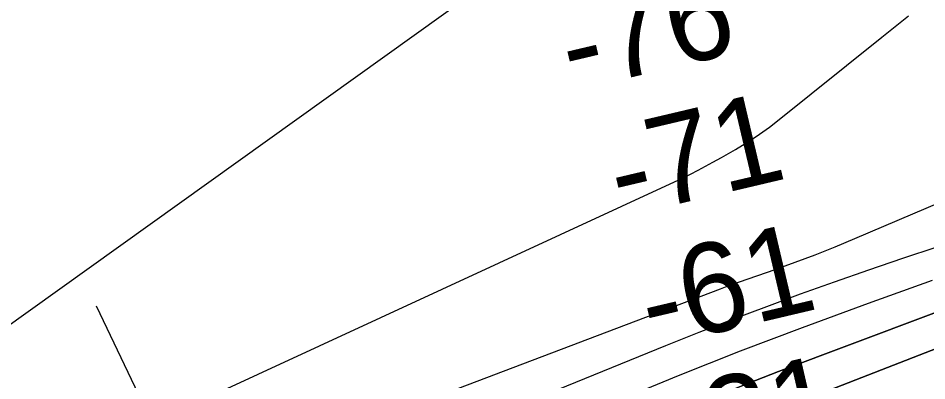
# Model space of a CAD drawing. Extents: x 3855477 to 3893699, y 299188 to 325115.
# Drawn here: x 3879774 to 3880452, y 317876 to 318147 of the extents above; entities that cross this region are included whole.
import ezdxf

# ---------------------------------------------------------------- set-up
doc = ezdxf.new("R2010")
doc.units = 0
for name, color, linetype in [('V-RIVR-RANG', 7, 'Continuous'), ('V-TOPO-DPTH', 7, 'Continuous'), ('V-TOPO-MAJR', 7, 'Continuous'), ('V-TOPO-MINR', 7, 'Continuous')]:
    doc.layers.add(name, color=color, linetype=linetype)

msp = doc.modelspace()

# ---------------------------------------------------------------- linework, layer by layer
at = {"layer": 'V-RIVR-RANG'}
msp.add_line((3880161.4, 317246.95), (3879832.82, 317932.25), dxfattribs=at)
at = {"layer": 'V-TOPO-DPTH'}
for points in [[(3880641.23, 317971.58), (3880384.7, 317871.62), (3880376.72, 317868.48), (3880368.75, 317865.3), (3880360.8, 317862.07), (3880352.87, 317858.8), (3880343.09, 317854.73), (3880340.07, 317853.43), (3880337.08, 317852.07), (3880334.12, 317850.64), (3880329.73, 317848.38), (3880327.55, 317847.24), (3880323.19, 317844.96), (3880321.01, 317843.82), (3880168.66, 317764.14), (3880090.04, 317723.7), (3880011.07, 317683.97), (3879931.57, 317645.32), (3879851.71, 317607.38), (3879649.09, 317512.78)], [(3879649.09, 317512.78), (3879851.71, 317607.38), (3879931.57, 317645.32), (3880011.07, 317683.97), (3880090.04, 317723.7), (3880168.66, 317764.14), (3880321.01, 317843.82), (3880323.19, 317844.96), (3880327.55, 317847.24), (3880329.73, 317848.38), (3880334.12, 317850.64), (3880337.08, 317852.07), (3880340.07, 317853.43), (3880343.09, 317854.73), (3880352.87, 317858.8), (3880360.8, 317862.07), (3880368.75, 317865.3), (3880376.72, 317868.48), (3880384.7, 317871.62), (3880641.23, 317971.58)], [(3879770.93, 317639.32), (3879795.62, 317652.82), (3879820.29, 317666.37), (3879844.98, 317679.88), (3879869.7, 317693.32), (3879894.46, 317706.71), (3879950.06, 317736.68), (3880003.03, 317764.18), (3880056.54, 317790.54), (3880110.85, 317815.21), (3880165.7, 317838.75), (3880267.07, 317880.38), (3880290.08, 317889.68), (3880313.16, 317898.8), (3880336.34, 317907.66), (3880359.58, 317916.35), (3880408.64, 317934.37), (3880456.57, 317951.63)], [(3879770.93, 317639.32), (3879795.62, 317652.82), (3879820.29, 317666.37), (3879844.98, 317679.88), (3879869.7, 317693.32), (3879894.46, 317706.71), (3879950.06, 317736.68), (3880003.03, 317764.18), (3880056.54, 317790.54), (3880110.85, 317815.21), (3880165.7, 317838.75), (3880267.07, 317880.38), (3880290.08, 317889.68), (3880313.16, 317898.8), (3880336.34, 317907.66), (3880359.58, 317916.35), (3880408.64, 317934.37), (3880456.57, 317951.63)], [(3880510.51, 317946.92), (3880341.6, 317883.35), (3880330.17, 317878.98), (3880318.77, 317874.54), (3880307.42, 317869.98), (3880296.09, 317865.34), (3880250.73, 317846.52), (3880222.74, 317834.44), (3880194.99, 317821.85), (3880167.59, 317808.49), (3880140.44, 317794.63), (3880113.49, 317780.34), (3880086.56, 317766), (3880059.68, 317751.59), (3880032.82, 317737.13), (3879982.53, 317709.96), (3879930.39, 317682.16), (3879878.06, 317654.74), (3879825.44, 317627.88), (3879772.63, 317601.4)], [(3880510.51, 317946.92), (3880341.6, 317883.35), (3880330.17, 317878.98), (3880318.77, 317874.54), (3880307.42, 317869.98), (3880296.09, 317865.34), (3880250.73, 317846.52), (3880222.74, 317834.44), (3880194.99, 317821.85), (3880167.59, 317808.49), (3880140.44, 317794.63), (3880113.49, 317780.34), (3880086.56, 317766), (3880059.68, 317751.59), (3880032.82, 317737.13), (3879982.53, 317709.96), (3879930.39, 317682.16), (3879878.06, 317654.74), (3879825.44, 317627.88), (3879772.63, 317601.4)]]:
    msp.add_lwpolyline(points, dxfattribs=at)
at = {"layer": 'V-TOPO-MAJR'}
msp.add_lwpolyline([(3879765.57, 317680.85), (3879841.43, 317720.88), (3879918.15, 317759.12), (3879996.15, 317794.66), (3880075.01, 317828.41), (3880257.56, 317902.78), (3880282.55, 317912.78), (3880307.63, 317922.57), (3880332.83, 317932.04), (3880358.1, 317941.3), (3880383.48, 317950.31), (3880408.89, 317959.2), (3880434.36, 317967.9), (3880459.88, 317976.49)], dxfattribs=at)
at = {"layer": 'V-TOPO-MINR'}
for points in [[(3880224.69, 318245.34), (3878946.87, 317330.1), (3878838.57, 317253.65), (3878822.48, 317242.05), (3878806.54, 317230.25), (3878790.83, 317218.15), (3878775.29, 317205.83), (3878752.62, 317187.52), (3878725.99, 317165.75), (3878699.53, 317143.77), (3878673.32, 317121.48), (3878647.29, 317098.98), (3878540.45, 317005.56), (3878531.77, 316997.92), (3878523.12, 316990.23), (3878514.52, 316982.49), (3878198.18, 316645.4)], [(3879590.37, 317713.8), (3880270.48, 318027.86), (3880276.08, 318030.69), (3880281.65, 318033.58), (3880287.18, 318036.53), (3880292.69, 318039.54), (3880298.98, 318043.03), (3880304.27, 318046.03), (3880309.54, 318049.09), (3880314.74, 318052.23), (3880319.92, 318055.43), (3880325.01, 318058.76), (3880330.01, 318062.21), (3880334.9, 318065.82), (3880339.71, 318069.54), (3880418.67, 318132.82), (3880438.62, 318148.92)], [(3879751.58, 317737.65), (3880298.44, 317945.22), (3880301.97, 317946.53), (3880305.52, 317947.81), (3880309.08, 317949.06), (3880312.63, 317950.31), (3880339.17, 317959.59), (3880354.15, 317965), (3880369.07, 317970.61), (3880383.86, 317976.51), (3880398.58, 317982.61), (3880569.73, 318055.52)], [(3879649.09, 317512.78), (3879851.71, 317607.38), (3879931.57, 317645.32), (3880011.07, 317683.97), (3880090.04, 317723.7), (3880168.66, 317764.14), (3880321.01, 317843.82), (3880323.19, 317844.96), (3880327.55, 317847.24), (3880329.73, 317848.38), (3880334.12, 317850.64), (3880337.08, 317852.07), (3880340.07, 317853.43), (3880343.09, 317854.73), (3880352.87, 317858.8), (3880360.8, 317862.07), (3880368.75, 317865.3), (3880376.72, 317868.48), (3880384.7, 317871.62), (3880641.23, 317971.58)], [(3879770.93, 317639.32), (3879795.62, 317652.82), (3879820.29, 317666.37), (3879844.98, 317679.88), (3879869.7, 317693.32), (3879894.46, 317706.71), (3879950.06, 317736.68), (3880003.03, 317764.18), (3880056.54, 317790.54), (3880110.85, 317815.21), (3880165.7, 317838.75), (3880267.07, 317880.38), (3880290.08, 317889.68), (3880313.16, 317898.8), (3880336.34, 317907.66), (3880359.58, 317916.35), (3880408.64, 317934.37), (3880456.57, 317951.63)], [(3879772.63, 317601.4), (3879825.44, 317627.88), (3879878.06, 317654.74), (3879930.39, 317682.16), (3879982.53, 317709.96), (3880032.82, 317737.13), (3880059.68, 317751.59), (3880086.56, 317766), (3880113.49, 317780.34), (3880140.44, 317794.63), (3880167.59, 317808.49), (3880194.99, 317821.85), (3880222.74, 317834.44), (3880250.73, 317846.52), (3880296.09, 317865.34), (3880307.42, 317869.98), (3880318.77, 317874.54), (3880330.17, 317878.98), (3880341.6, 317883.35), (3880510.51, 317946.92)]]:
    msp.add_lwpolyline(points, dxfattribs=at)

# ---------------------------------------------------------------- texts
at = {"layer": 'V-RIVR-RANG'}
for s, rotation, p in [('-76', 13.25767, (3880187.09, 318092.37)), ('-71', 13.25767, (3880223.39, 317998.18)), ('-61', 13.25767, (3880246.59, 317900.91)), ('-21', 12.97833, (3880265.97, 317803.08))]:
    msp.add_text(s, height=67, rotation=rotation, dxfattribs=at).set_placement(p)

doc.saveas('drawing.dxf')
